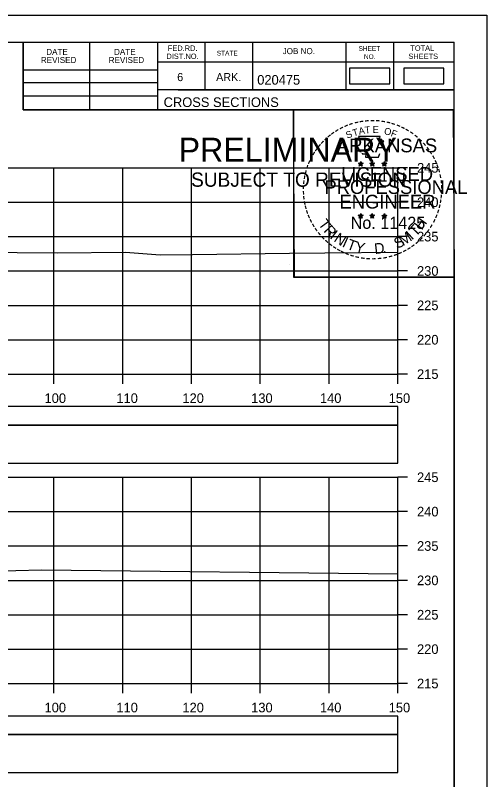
# Model space of a CAD drawing. Extents: x 1386544 to 1388153, y 379785 to 390999.
# Drawn here: x 1387442.3 to 1387510.8, y 385103.7 to 385214.9 of the extents above; entities that cross this region are included whole.
import ezdxf

# ---------------------------------------------------------------- set-up
doc = ezdxf.new("R2010")
doc.units = 0
for name, color, linetype in [('R_Axis', 7, 'Continuous'), ('R_Axis Annot', 7, 'Continuous'), ('R_Border', 7, 'Continuous'), ('R_Border PE', 7, 'Continuous'), ('R_Border Prem', 7, 'Continuous'), ('R_Exist Surface', 7, 'Continuous'), ('R_Grid', 7, 'Continuous'), ('R_No Plot', 7, 'Continuous'), ('S_SHOULDER', 7, 'Continuous')]:
    doc.layers.add(name, color=color, linetype=linetype)

msp = doc.modelspace()

# ---------------------------------------------------------------- linework, layer by layer
at = {"layer": 'R_Axis'}
for p, q in [((1387497.88, 385162.7), (1387497.88, 385192.7)), ((1387499.28, 385192.7), (1387497.88, 385192.7)), ((1387499.28, 385187.7), (1387497.88, 385187.7)), ((1387499.28, 385182.7), (1387497.88, 385182.7)), ((1387499.28, 385177.7), (1387497.88, 385177.7)), ((1387499.28, 385172.7), (1387497.88, 385172.7)), ((1387499.28, 385167.7), (1387497.88, 385167.7)), ((1387197.88, 385162.7), (1387497.88, 385162.7)), ((1387447.88, 385161.3), (1387447.88, 385162.7)), ((1387457.88, 385161.3), (1387457.88, 385162.7)), ((1387467.88, 385161.3), (1387467.88, 385162.7)), ((1387477.88, 385161.3), (1387477.88, 385162.7)), ((1387487.88, 385161.3), (1387487.88, 385162.7)), ((1387497.88, 385161.3), (1387497.88, 385162.7)), ((1387499.28, 385162.7), (1387497.88, 385162.7)), ((1387497.88, 385117.7), (1387497.88, 385147.7)), ((1387499.28, 385147.7), (1387497.88, 385147.7)), ((1387499.28, 385142.7), (1387497.88, 385142.7)), ((1387499.28, 385137.7), (1387497.88, 385137.7)), ((1387499.28, 385132.7), (1387497.88, 385132.7)), ((1387499.28, 385127.7), (1387497.88, 385127.7)), ((1387499.28, 385122.7), (1387497.88, 385122.7)), ((1387197.88, 385117.7), (1387497.88, 385117.7)), ((1387447.88, 385116.3), (1387447.88, 385117.7)), ((1387457.88, 385116.3), (1387457.88, 385117.7)), ((1387467.88, 385116.3), (1387467.88, 385117.7)), ((1387477.88, 385116.3), (1387477.88, 385117.7)), ((1387487.88, 385116.3), (1387487.88, 385117.7)), ((1387497.88, 385116.3), (1387497.88, 385117.7)), ((1387499.28, 385117.7), (1387497.88, 385117.7))]:
    msp.add_line(p, q, dxfattribs=at)
at = {"layer": 'R_Axis Annot'}
for points in [[(1387426.9, 385155.26), (1387497.88, 385155.26), (1387497.88, 385157.97), (1387426.9, 385157.97)], [(1387426.9, 385149.73), (1387497.88, 385149.73), (1387497.88, 385155.26), (1387426.9, 385155.26)], [(1387426.9, 385110.26), (1387497.88, 385110.26), (1387497.88, 385112.97), (1387426.9, 385112.97)], [(1387426.9, 385104.73), (1387497.88, 385104.73), (1387497.88, 385110.26), (1387426.9, 385110.26)]]:
    msp.add_lwpolyline(points, close=True, dxfattribs=at)
at = {"layer": 'R_Border'}
for p, q in [((1387189.88, 385211), (1387506.06, 385211)), ((1387443.42, 385201.12), (1387443.42, 385211)), ((1387453.1, 385201.12), (1387453.1, 385211)), ((1387462.96, 385211), (1387462.96, 385201.12)), ((1387469.8, 385211), (1387469.8, 385204.06)), ((1387476.74, 385211), (1387476.74, 385204.06)), ((1387490.32, 385211), (1387490.32, 385204.06)), ((1387497.26, 385211), (1387497.26, 385204.06)), ((1387506.06, 385005.54), (1387506.06, 385211)), ((1387506.06, 385208.06), (1387462.96, 385208.06)), ((1387506.06, 385208.08), (1387506.06, 385208.08)), ((1387443.42, 385206.98), (1387462.96, 385206.98)), ((1387443.42, 385205.12), (1387462.96, 385205.12)), ((1387506.06, 385204.06), (1387462.96, 385204.06)), ((1387465.92, 385204.06), (1387506.06, 385204.06)), ((1387443.42, 385203.18), (1387462.96, 385203.18)), ((1387506.06, 385201.12), (1387443.42, 385201.12))]:
    msp.add_line(p, q, dxfattribs=at)
at = {"layer": 'R_Border PE'}
for p, q in [((1387492.15, 385193.37), (1387492.5, 385193.26)), ((1387492.15, 385193.37), (1387492.4, 385193.33)), ((1387492.15, 385193.37), (1387492.38, 385193.25)), ((1387492.28, 385192.96), (1387492.5, 385193.26)), ((1387492.28, 385192.96), (1387492.41, 385193.21)), ((1387492.28, 385192.96), (1387492.49, 385193.18)), ((1387492.5, 385193.63), (1387492.45, 385193.37)), ((1387492.71, 385192.96), (1387492.49, 385193.18)), ((1387492.5, 385193.26), (1387492.5, 385193.63)), ((1387492.5, 385193.63), (1387492.54, 385193.38)), ((1387492.84, 385193.37), (1387492.5, 385193.26)), ((1387492.71, 385192.96), (1387492.5, 385193.26)), ((1387492.84, 385193.37), (1387492.56, 385193.32)), ((1387492.71, 385192.96), (1387492.57, 385193.26)), ((1387492.84, 385193.37), (1387492.64, 385193.27)), ((1387493.82, 385193.37), (1387494.17, 385193.26)), ((1387493.82, 385193.37), (1387494.07, 385193.33)), ((1387493.82, 385193.37), (1387494.05, 385193.25)), ((1387493.95, 385192.96), (1387494.17, 385193.26)), ((1387493.95, 385192.96), (1387494.08, 385193.21)), ((1387493.95, 385192.96), (1387494.16, 385193.18)), ((1387494.17, 385193.63), (1387494.12, 385193.37)), ((1387494.38, 385192.96), (1387494.16, 385193.18)), ((1387494.17, 385193.26), (1387494.17, 385193.63)), ((1387494.17, 385193.63), (1387494.21, 385193.38)), ((1387494.51, 385193.37), (1387494.17, 385193.26)), ((1387494.38, 385192.96), (1387494.17, 385193.26)), ((1387494.51, 385193.37), (1387494.23, 385193.32)), ((1387494.38, 385192.96), (1387494.24, 385193.26)), ((1387494.51, 385193.37), (1387494.31, 385193.27)), ((1387495.58, 385193.36), (1387495.93, 385193.25)), ((1387495.58, 385193.36), (1387495.83, 385193.32)), ((1387495.58, 385193.36), (1387495.82, 385193.24)), ((1387495.71, 385192.95), (1387495.93, 385193.25)), ((1387495.71, 385192.95), (1387495.84, 385193.2)), ((1387495.71, 385192.95), (1387495.93, 385193.17)), ((1387495.93, 385193.61), (1387495.89, 385193.36)), ((1387495.93, 385193.25), (1387495.93, 385193.61)), ((1387495.93, 385193.61), (1387495.98, 385193.36)), ((1387496.28, 385193.36), (1387495.93, 385193.25)), ((1387496.14, 385192.95), (1387495.93, 385193.25)), ((1387496.14, 385192.95), (1387495.93, 385193.17)), ((1387496.28, 385193.36), (1387495.99, 385193.31)), ((1387496.14, 385192.95), (1387496.01, 385193.24)), ((1387496.28, 385193.36), (1387496.07, 385193.26)), ((1387492.49, 385186.05), (1387492.45, 385185.8)), ((1387492.49, 385185.69), (1387492.49, 385186.05)), ((1387492.49, 385186.05), (1387492.54, 385185.8)), ((1387494.16, 385186.05), (1387494.12, 385185.8)), ((1387494.16, 385185.69), (1387494.16, 385186.05)), ((1387494.16, 385186.05), (1387494.21, 385185.8)), ((1387495.93, 385186.04), (1387495.89, 385185.79)), ((1387495.93, 385185.68), (1387495.93, 385186.04)), ((1387495.93, 385186.04), (1387495.98, 385185.79)), ((1387492.14, 385185.8), (1387492.49, 385185.69)), ((1387492.14, 385185.8), (1387492.4, 385185.75)), ((1387492.14, 385185.8), (1387492.38, 385185.68)), ((1387492.28, 385185.39), (1387492.49, 385185.69)), ((1387492.28, 385185.39), (1387492.4, 385185.64)), ((1387492.28, 385185.39), (1387492.49, 385185.61)), ((1387492.84, 385185.8), (1387492.49, 385185.69)), ((1387492.7, 385185.39), (1387492.49, 385185.69)), ((1387492.7, 385185.39), (1387492.49, 385185.61)), ((1387492.84, 385185.8), (1387492.55, 385185.75)), ((1387492.7, 385185.39), (1387492.57, 385185.68)), ((1387492.84, 385185.8), (1387492.63, 385185.7)), ((1387493.81, 385185.8), (1387494.16, 385185.69)), ((1387493.81, 385185.8), (1387494.06, 385185.75)), ((1387493.81, 385185.8), (1387494.05, 385185.68)), ((1387493.94, 385185.39), (1387494.16, 385185.69)), ((1387493.94, 385185.39), (1387494.07, 385185.64)), ((1387493.94, 385185.39), (1387494.16, 385185.61)), ((1387494.51, 385185.8), (1387494.16, 385185.69)), ((1387494.37, 385185.39), (1387494.16, 385185.69)), ((1387494.37, 385185.39), (1387494.16, 385185.61)), ((1387494.51, 385185.8), (1387494.22, 385185.75)), ((1387494.37, 385185.39), (1387494.24, 385185.68)), ((1387494.51, 385185.8), (1387494.3, 385185.7)), ((1387495.58, 385185.79), (1387495.93, 385185.68)), ((1387495.58, 385185.79), (1387495.83, 385185.74)), ((1387495.58, 385185.79), (1387495.82, 385185.67)), ((1387495.71, 385185.38), (1387495.93, 385185.68)), ((1387495.71, 385185.38), (1387495.84, 385185.63)), ((1387495.71, 385185.38), (1387495.93, 385185.6)), ((1387496.27, 385185.79), (1387495.93, 385185.68)), ((1387496.14, 385185.38), (1387495.93, 385185.68)), ((1387496.14, 385185.38), (1387495.93, 385185.6)), ((1387496.27, 385185.79), (1387495.99, 385185.74)), ((1387496.14, 385185.38), (1387496, 385185.67)), ((1387496.27, 385185.79), (1387496.07, 385185.69))]:
    msp.add_line(p, q, dxfattribs=at)
for points in [[(1387492.19, 385197.25), (1387492.46, 385196.42)], [(1387495.7, 385196.33), (1387495.84, 385196.61), (1387495.16, 385196.59), (1387495.3, 385197.25), (1387492.19, 385197.25)], [(1387492.68, 385194.83), (1387492.68, 385194.74), (1387493.24, 385194.72), (1387493.19, 385194.25), (1387495.06, 385194.25), (1387495.26, 385194.78)], [(1387492.5, 385193.63), (1387492.71, 385192.96), (1387492.15, 385193.37), (1387492.84, 385193.37), (1387492.28, 385192.96), (1387492.5, 385193.63)], [(1387494.17, 385193.63), (1387494.38, 385192.96), (1387493.82, 385193.37), (1387494.51, 385193.37), (1387493.95, 385192.96), (1387494.17, 385193.63)], [(1387495.93, 385193.61), (1387496.14, 385192.95), (1387495.58, 385193.36), (1387496.28, 385193.36), (1387495.71, 385192.95), (1387495.93, 385193.61)], [(1387492.49, 385186.05), (1387492.7, 385185.39), (1387492.14, 385185.8), (1387492.84, 385185.8), (1387492.28, 385185.39), (1387492.49, 385186.05)], [(1387494.16, 385186.05), (1387494.37, 385185.39), (1387493.81, 385185.8), (1387494.51, 385185.8), (1387493.94, 385185.39), (1387494.16, 385186.05)], [(1387495.93, 385186.04), (1387496.14, 385185.38), (1387495.58, 385185.79), (1387496.27, 385185.79), (1387495.71, 385185.38), (1387495.93, 385186.04)]]:
    msp.add_lwpolyline(points, dxfattribs=at)
for centre, radius in [((1387492.49, 385193.26), 0.172), ((1387492.49, 385193.26), 0.145), ((1387492.49, 385193.26), 0.116), ((1387492.49, 385193.26), 0.0991), ((1387492.49, 385193.26), 0.0747), ((1387492.49, 385193.26), 0.0495), ((1387492.49, 385193.26), 0.0296), ((1387494.16, 385193.26), 0.172), ((1387494.16, 385193.26), 0.145), ((1387494.16, 385193.26), 0.116), ((1387494.16, 385193.26), 0.0991), ((1387494.16, 385193.26), 0.0747), ((1387494.16, 385193.26), 0.0495), ((1387494.16, 385193.26), 0.0296), ((1387495.93, 385193.25), 0.172), ((1387495.93, 385193.25), 0.145), ((1387495.93, 385193.25), 0.116), ((1387495.93, 385193.25), 0.0991), ((1387495.93, 385193.25), 0.0747), ((1387495.93, 385193.25), 0.0495), ((1387495.93, 385193.25), 0.0296), ((1387492.49, 385185.69), 0.172), ((1387492.49, 385185.69), 0.145), ((1387492.49, 385185.69), 0.116), ((1387492.49, 385185.69), 0.0991), ((1387492.49, 385185.69), 0.0747), ((1387492.49, 385185.69), 0.0495), ((1387492.49, 385185.69), 0.0296), ((1387494.16, 385185.69), 0.172), ((1387494.16, 385185.69), 0.145), ((1387494.16, 385185.69), 0.116), ((1387494.16, 385185.69), 0.0991), ((1387494.16, 385185.69), 0.0747), ((1387494.16, 385185.69), 0.0495), ((1387494.16, 385185.69), 0.0296), ((1387495.93, 385185.68), 0.172), ((1387495.93, 385185.68), 0.145), ((1387495.93, 385185.68), 0.116), ((1387495.93, 385185.68), 0.0991), ((1387495.93, 385185.68), 0.0747), ((1387495.93, 385185.68), 0.0495), ((1387495.93, 385185.68), 0.0296)]:
    msp.add_circle(centre, radius, dxfattribs=at)
at = {"layer": 'R_Exist Surface'}
for points in [[(1387392.61, 385179.14), (1387398.64, 385179.94), (1387399.29, 385180.01), (1387399.69, 385179.99), (1387400.94, 385180.02), (1387427.53, 385180.43), (1387431.33, 385180.43), (1387433.04, 385180.42), (1387436.68, 385180.44), (1387448.33, 385180.32), (1387458.29, 385180.44), (1387463.33, 385180.04), (1387468.03, 385180.08), (1387482.15, 385180.28), (1387487.27, 385180.32), (1387497.88, 385180.46)], [(1387390.42, 385134.5), (1387395.32, 385134.29), (1387397.9, 385134.15), (1387419.57, 385133.92), (1387438.55, 385134.02), (1387446.06, 385134.23), (1387497.88, 385133.66)]]:
    msp.add_lwpolyline(points, dxfattribs=at)
at = {"layer": 'R_Grid'}
for p, q in [((1387197.88, 385192.7), (1387497.88, 385192.7)), ((1387447.88, 385162.7), (1387447.88, 385192.7)), ((1387457.88, 385162.7), (1387457.88, 385192.7)), ((1387467.88, 385162.7), (1387467.88, 385192.7)), ((1387477.88, 385162.7), (1387477.88, 385192.7)), ((1387487.88, 385162.7), (1387487.88, 385192.7)), ((1387497.88, 385162.7), (1387497.88, 385192.7)), ((1387197.88, 385187.7), (1387497.88, 385187.7)), ((1387197.88, 385182.7), (1387497.88, 385182.7)), ((1387197.88, 385177.7), (1387497.88, 385177.7)), ((1387197.88, 385172.7), (1387497.88, 385172.7)), ((1387197.88, 385167.7), (1387497.88, 385167.7)), ((1387197.88, 385162.7), (1387497.88, 385162.7)), ((1387197.88, 385147.7), (1387497.88, 385147.7)), ((1387447.88, 385117.7), (1387447.88, 385147.7)), ((1387457.88, 385117.7), (1387457.88, 385147.7)), ((1387467.88, 385117.7), (1387467.88, 385147.7)), ((1387477.88, 385117.7), (1387477.88, 385147.7)), ((1387487.88, 385117.7), (1387487.88, 385147.7)), ((1387497.88, 385117.7), (1387497.88, 385147.7)), ((1387197.88, 385142.7), (1387497.88, 385142.7)), ((1387197.88, 385137.7), (1387497.88, 385137.7)), ((1387197.88, 385132.7), (1387497.88, 385132.7)), ((1387197.88, 385127.7), (1387497.88, 385127.7)), ((1387197.88, 385122.7), (1387497.88, 385122.7)), ((1387197.88, 385117.7), (1387497.88, 385117.7))]:
    msp.add_line(p, q, dxfattribs=at)
at = {"layer": 'R_No Plot'}
for p, q in [((1387177.48, 385214.89), (1387510.81, 385214.89)), ((1387482.1, 385178.66), (1387482.1, 385178.66))]:
    msp.add_line(p, q, dxfattribs=at)
for points in [[(1387177.47, 385214.89), (1387510.81, 385214.89), (1387510.81, 385001.55), (1387177.47, 385001.55)], [(1387423.8, 385211), (1387443.42, 385211), (1387443.42, 385201.12), (1387459.53, 385201.12), (1387482.73, 385201.12), (1387482.73, 385176.78), (1387506.06, 385176.78), (1387506.06, 385005.54), (1387189.88, 385005.54), (1387189.88, 385211)], [(1387482.73, 385201.12), (1387505.94, 385201.12), (1387506.06, 385176.78), (1387482.85, 385176.78)]]:
    msp.add_lwpolyline(points, close=True, dxfattribs=at)
at = {"layer": 'S_SHOULDER'}
for points in [[(1387490.87, 385204.9), (1387496.71, 385204.9), (1387496.71, 385207.21), (1387490.87, 385207.21)], [(1387498.74, 385204.9), (1387504.58, 385204.9), (1387504.58, 385207.21), (1387498.74, 385207.21)]]:
    msp.add_lwpolyline(points, close=True, dxfattribs=at)

# ---------------------------------------------------------------- texts
at = {"layer": 'R_Axis Annot'}
for s, p in [('245', (1387500.68, 385192)), ('240', (1387500.68, 385187)), ('235', (1387500.68, 385182)), ('230', (1387500.68, 385177)), ('225', (1387500.68, 385172)), ('220', (1387500.68, 385167)), ('215', (1387500.68, 385162)), ('100', (1387446.51, 385158.5)), ('110', (1387456.96, 385158.5)), ('120', (1387466.56, 385158.5)), ('130', (1387476.56, 385158.5)), ('140', (1387486.56, 385158.5)), ('150', (1387496.56, 385158.5)), ('245', (1387500.68, 385147)), ('240', (1387500.68, 385142)), ('235', (1387500.68, 385137)), ('230', (1387500.68, 385132)), ('225', (1387500.68, 385127)), ('220', (1387500.68, 385122)), ('215', (1387500.68, 385117)), ('100', (1387446.51, 385113.5)), ('110', (1387456.96, 385113.5)), ('120', (1387466.56, 385113.5)), ('130', (1387476.56, 385113.5)), ('140', (1387486.56, 385113.5)), ('150', (1387496.56, 385113.5))]:
    msp.add_text(s, height=1.4, dxfattribs=at).set_placement(p)
at = {"layer": 'R_Border'}
for s, height, p in [('FED.RD.', 0.782, (1387464.44, 385209.72)), ('TOTAL', 0.782, (1387499.7, 385209.72)), ('DATE', 0.879, (1387446.76, 385209.13)), ('DATE', 0.879, (1387456.62, 385209.13)), ('STATE', 0.684, (1387471.56, 385209.04)), ('JOB NO.', 0.879, (1387481.14, 385209.24)), ('SHEET', 0.684, (1387492.18, 385209.72)), ('REVISED', 0.879, (1387445.98, 385207.95)), ('REVISED', 0.879, (1387455.84, 385207.95)), ('DIST.NO.', 0.782, (1387464.24, 385208.54)), ('NO.', 0.684, (1387492.96, 385208.54)), ('SHEETS', 0.782, (1387499.42, 385208.54)), ('6', 1.17, (1387465.8, 385205.32)), ('ARK.', 1.172, (1387471.46, 385205.32)), ('020475', 1.4, (1387477.44, 385204.8)), ('CROSS SECTIONS', 1.4, (1387463.83, 385201.55))]:
    msp.add_text(s, height=height, rotation=360, dxfattribs=at).set_placement(p)
at = {"layer": 'R_Border PE'}
for s, height, rotation, p in [('-', 1.6, 13.6301, (1387491.69, 385198.62)), ('-', 1.6, 10.2193, (1387492.36, 385198.78)), ('-', 1.6, 5.8968, (1387493.09, 385198.89)), ('-', 1.6, 0.1862, (1387493.86, 385198.96)), ('-', 1.6, 357.743, (1387494.59, 385198.95)), ('-', 1.6, 352.1617, (1387495.33, 385198.89)), ('-', 1.6, 347.2049, (1387496.05, 385198.78)), ('-', 1.6, 34.0636, (1387489.07, 385197.42)), ('-', 1.6, 28.7918, (1387489.67, 385197.79)), ('-', 1.6, 24.3072, (1387490.3, 385198.11)), ('-', 1.6, 19.1761, (1387490.94, 385198.38)), ('T', 1, 16.4036, (1387491.46, 385197.26)), ('A', 1, 11.2132, (1387492.28, 385197.51)), ('T', 1, 6.0228, (1387493.13, 385197.68)), ('E', 1, 0.8323, (1387494.24, 385197.79)), ('O', 1, 350.4515, (1387495.84, 385197.58)), ('-', 1.6, 342.3362, (1387496.69, 385198.62)), ('-', 1.6, 337.8551, (1387497.42, 385198.4)), ('-', 1.6, 334.1211, (1387498.05, 385198.13)), ('-', 1.6, 329.6409, (1387498.63, 385197.85)), ('-', 1.6, 42.9622, (1387487.58, 385196.23)), ('-', 1.6, 38.9507, (1387488.02, 385196.65)), ('-', 1.6, 36.2317, (1387488.49, 385197.03)), ('S', 1, 21.594, (1387490.54, 385196.93)), ('F', 1, 340.0707, (1387496.79, 385197.35)), ('-', 1.6, 325.8627, (1387499.27, 385197.49)), ('-', 1.6, 320.5297, (1387499.88, 385197.06)), ('-', 1.6, 50.6142, (1387486.73, 385195.27)), ('-', 1.6, 48.423, (1387487.14, 385195.75)), ('ARKANSAS', 2, 360, (1387489.04, 385194.96)), ('-', 1.6, 315.5786, (1387500.48, 385196.57)), ('-', 1.6, 309.8797, (1387501.05, 385196.02)), ('-', 1.6, 58.0706, (1387486, 385194.17)), ('-', 1.6, 54.2325, (1387486.32, 385194.7)), ('-', 1.6, 306.6522, (1387501.58, 385195.42)), ('-', 1.4, 303.6753, (1387502.06, 385194.85)), ('-', 1.6, 62.8713, (1387485.68, 385193.56)), ('-', 1.6, 299.6684, (1387502.38, 385194.25)), ('-', 1.6, 294.6628, (1387502.71, 385193.63)), ('-', 1.6, 72.3945, (1387485.2, 385192.32)), ('-', 1.6, 67.7743, (1387485.42, 385192.95)), ('LICENSED', 2, 360, (1387489.64, 385190.81)), ('DWB', 0.01, 360, (1387492.48, 385193.26)), ('DWB', 0.01, 360, (1387494.15, 385193.26)), ('DWB', 0.01, 360, (1387495.92, 385193.25)), ('-', 1.6, 290.5728, (1387502.96, 385193.06)), ('-', 1.6, 81.2013, (1387484.88, 385190.89)), ('-', 1.6, 75.461, (1387485.01, 385191.6)), ('-', 1.6, 285.1233, (1387503.2, 385192.48)), ('-', 1.6, 280.5493, (1387503.4, 385191.73)), ('-', 1.6, 85.1863, (1387484.8, 385190.2)), ('PROFESSIONAL', 2, 360, (1387487.21, 385188.91)), ('-', 1.6, 276.5962, (1387503.56, 385190.97)), ('-', 1.6, 89.0622, (1387484.77, 385189.5)), ('-', 1.6, 274.3301, (1387503.62, 385190.24)), ('-', 1.6, 269.9407, (1387503.65, 385189.61)), ('-', 1.6, 94.1959, (1387484.81, 385188.77)), ('-', 1.6, 98.9479, (1387484.88, 385188.11)), ('ENGINEER', 2, 360, (1387489.4, 385186.78)), ('-', 1.6, 263.5172, (1387503.63, 385188.95)), ('-', 1.6, 101.7149, (1387485.02, 385187.37)), ('-', 1.6, 105.4578, (1387485.18, 385186.78)), ('-', 1.6, 255.7626, (1387503.45, 385187.61)), ('-', 1.6, 260.9953, (1387503.56, 385188.29)), ('-', 1.6, 109.0874, (1387485.39, 385186.15)), ('-', 1.6, 252.8681, (1387503.27, 385186.89)), ('-', 1.6, 114.0643, (1387485.65, 385185.55)), ('-', 1.6, 115.7289, (1387485.95, 385184.93)), ('T', 1.54, 306.0406, (1387486.25, 385184.53)), ('No. 11425', 1.757, 360, (1387491.03, 385183.83)), ('DWB', 0.01, 360, (1387492.48, 385185.68)), ('DWB', 0.01, 360, (1387494.15, 385185.68)), ('DWB', 0.01, 360, (1387495.91, 385185.67)), ('H', 1.54, 54.6088, (1387501.37, 385183.56)), ('-', 1.6, 244.6197, (1387502.79, 385185.59)), ('-', 1.6, 247.8887, (1387503.05, 385186.22)), ('-', 1.6, 120.4471, (1387486.31, 385184.35)), ('-', 1.6, 125.8934, (1387486.71, 385183.79)), ('R', 1.54, 314.005, (1387487.01, 385183.48)), ('T', 1.54, 46.6444, (1387500.48, 385182.62)), ('-', 1.6, 239.0712, (1387502.39, 385184.84)), ('-', 1.6, 130.7181, (1387487.17, 385183.24)), ('-', 1.6, 134.2238, (1387487.69, 385182.69)), ('I', 1.54, 321.9694, (1387487.91, 385182.55)), ('N', 1.54, 326.5002, (1387488.48, 385182.08)), ('S', 1.54, 26.9312, (1387497.8, 385180.89)), ('M', 1.54, 32.6563, (1387498.64, 385181.29)), ('I', 1.54, 42.1136, (1387499.92, 385182.14)), ('-', 1.6, 231.2538, (1387501.56, 385183.62)), ('-', 1.6, 233.8452, (1387501.99, 385184.19)), ('-', 1.6, 138.9338, (1387488.22, 385182.23)), ('-', 1.6, 144.6463, (1387488.77, 385181.82)), ('I', 1.54, 335.3603, (1387489.69, 385181.29)), ('T', 1.54, 339.8912, (1387490.35, 385180.96)), ('Y', 1.54, 347.8556, (1387491.57, 385180.52)), ('D', 1.54, 6.3969, (1387494.55, 385180.16)), ('-', 1.6, 215.7363, (1387500.01, 385182.08)), ('-', 1.6, 221.0851, (1387500.56, 385182.55)), ('-', 1.6, 225.7653, (1387501.08, 385183.06)), ('-', 1.6, 148.0898, (1387489.33, 385181.45)), ('-', 1.6, 151.5704, (1387489.91, 385181.12)), ('-', 1.6, 154.6002, (1387490.43, 385180.88)), ('.', 1.54, 13.7642, (1387495.74, 385180.29)), ('-', 1.6, 204.2516, (1387498.29, 385181.02)), ('-', 1.6, 207.3568, (1387498.92, 385181.34)), ('-', 1.6, 212.2491, (1387499.48, 385181.69)), ('-', 1.6, 158.5612, (1387491.06, 385180.62)), ('-', 1.6, 162.7983, (1387491.75, 385180.41)), ('-', 1.6, 167.5555, (1387492.46, 385180.25)), ('-', 1.6, 173.1155, (1387493.23, 385180.14)), ('-', 1.6, 176.5183, (1387493.98, 385180.08)), ('-', 1.6, 181.5918, (1387494.72, 385180.1)), ('-', 1.6, 185.8167, (1387495.53, 385180.18)), ('-', 1.6, 191.2858, (1387496.27, 385180.31)), ('-', 1.6, 195.4743, (1387497, 385180.51)), ('-', 1.6, 200.7184, (1387497.68, 385180.75))]:
    msp.add_text(s, height=height, rotation=rotation, dxfattribs=at).set_placement(p)
at = {"layer": 'R_Border Prem'}
for s, height, p in [('PRELIMINARY', 3.5, (1387466.01, 385193.58)), ('DWB', 0.01, (1387466.76, 385195.43)), ('SUBJECT TO REVISION', 2.0751, (1387467.82, 385189.95))]:
    msp.add_text(s, height=height, rotation=360, dxfattribs=at).set_placement(p)

doc.saveas('drawing.dxf')
